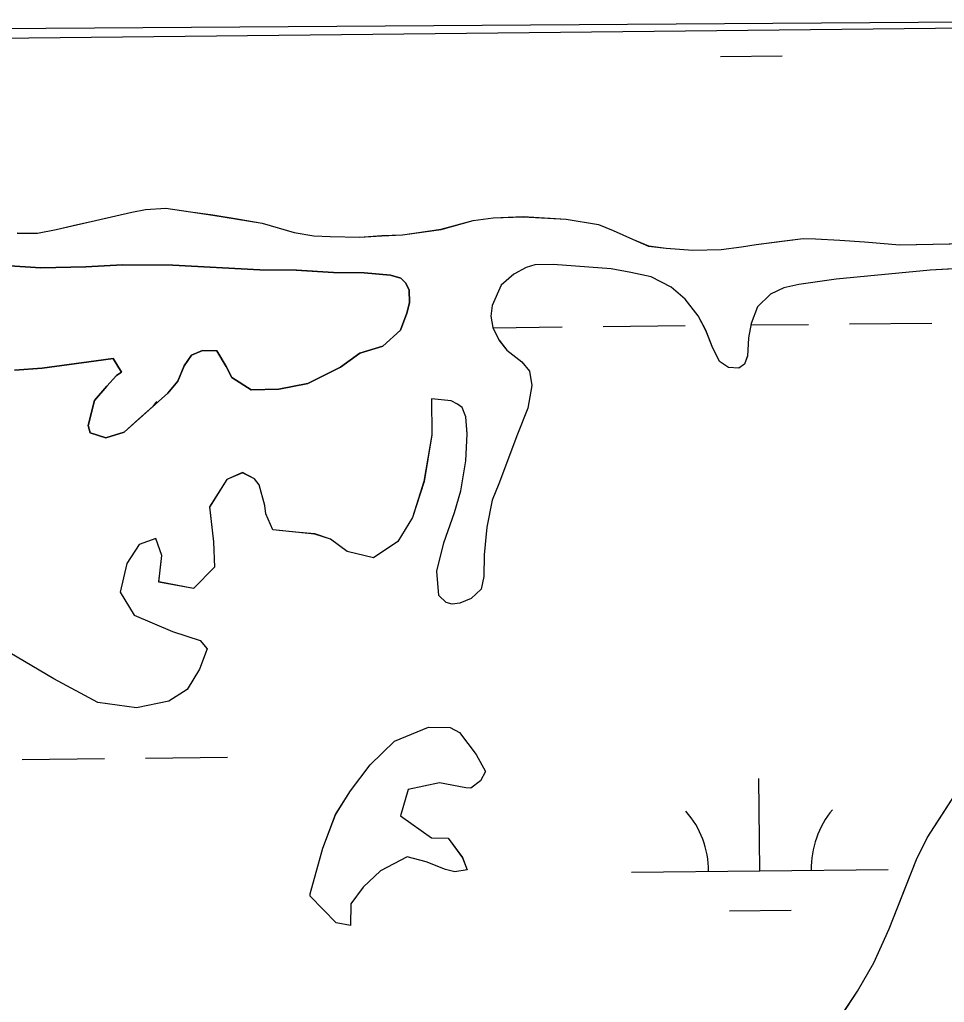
# Model space of a CAD drawing. Extents: x 3734862 to 3772949, y 391520 to 417239.
# Drawn here: x 3739648.5 to 3740008.6, y 413947.2 to 414329.9 of the extents above; entities that cross this region are included whole.
import ezdxf

# ---------------------------------------------------------------- set-up
doc = ezdxf.new("R2010")
doc.units = 0
doc.layers.add('V-TOPO-SHOR', color=7, linetype='Continuous')
doc.layers.add('V-WETL-SWMP', color=7, linetype='Continuous')

msp = doc.modelspace()

# ---------------------------------------------------------------- linework, layer by layer
at = {"layer": 'V-TOPO-SHOR'}
msp.add_line((3740058.3, 414329.12), (3739462.08, 414325.07), dxfattribs=at)
for points in [[(3739647.47, 414246.79), (3739655.43, 414246.76), (3739662.62, 414248.12), (3739671.01, 414250.04), (3739676.34, 414251.23), (3739692.12, 414254.91), (3739697.45, 414256), (3739705.42, 414256.46), (3739715.03, 414255.03), (3739723.75, 414253.8), (3739733.17, 414252.27), (3739742.97, 414250.64), (3739755.39, 414247), (3739763.04, 414245.69), (3739769.42, 414245.39), (3739780.92, 414245.21), (3739789.48, 414245.75), (3739797.54, 414246.11), (3739812.62, 414248.23), (3739825.13, 414251.64)], [(3739825.13, 414251.64), (3739832.94, 414252.75), (3739844.55, 414253.15), (3739861.26, 414252.19), (3739873.91, 414250.12), (3739879.58, 414247.76), (3739887.09, 414244.39), (3739893.34, 414241.74), (3739900.31, 414240.83), (3739910.63, 414240.08), (3739921.74, 414240.39), (3739929.63, 414241.44), (3739935.35, 414242.33), (3739944.31, 414243.46), (3739953.68, 414244.68), (3739958.39, 414244.51), (3739967.93, 414243.96), (3739977.46, 414243.31), (3739991.3, 414242.2), (3740036.06, 414243.04)], [(3739789.94, 414202.71), (3739796.82, 414208.98), (3739799.29, 414215.63), (3739800.34, 414219.54), (3739800.12, 414224.66), (3739798.79, 414227.43), (3739796.86, 414229.23), (3739792.84, 414230.38), (3739782.64, 414231.33), (3739770.75, 414231.43), (3739756.22, 414232.35), (3739742.06, 414232.48), (3739708.08, 414234.22), (3739688.52, 414234.34), (3739674.26, 414233.59), (3739656.66, 414233.19), (3739628.19, 414235.03)], [(3740018.75, 414233.17), (3740003.1, 414232.35), (3739966.46, 414228.81), (3739951.97, 414226.79), (3739946.04, 414225.41), (3739940.89, 414222.94), (3739935.79, 414218), (3739933.33, 414211.55), (3739932.35, 414205.96), (3739931.94, 414198.89), (3739930.81, 414195.76), (3739928.52, 414194.13), (3739924.49, 414194.39), (3739921.09, 414196.8), (3739918.14, 414202.65), (3739915.68, 414208.89), (3739912.72, 414214.54), (3739907.71, 414221.02), (3739902.19, 414225.73), (3739894.48, 414229.69), (3739886.44, 414231.4), (3739878.9, 414232.8), (3739856.21, 414234.54), (3739849.12, 414234.37), (3739845.76, 414233.34), (3739840.9, 414230.76), (3739836.01, 414226.52), (3739832.54, 414218.51), (3739831.98, 414214.39), (3739832.79, 414210.05), (3739835.27, 414204.99), (3739838.25, 414201.2), (3739843.98, 414196.59), (3739846.97, 414193), (3739847.96, 414187.38), (3739846.34, 414178.55), (3739842.34, 414168.49), (3739838.64, 414158.42), (3739835.14, 414149.13), (3739832.48, 414142.68), (3739830.44, 414132.19), (3739829.38, 414121.39), (3739829.24, 414113.04), (3739828.18, 414108.04), (3739824.29, 414104.46), (3739819.93, 414102.67), (3739816.97, 414102.22), (3739814.52, 414102.95), (3739811.72, 414105.65), (3739810.98, 414115.11), (3739813.72, 414126.17), (3739817.85, 414137.91), (3739820.35, 414146.33), (3739822.21, 414158.1), (3739822.77, 414168.51), (3739822.29, 414175.21), (3739820.78, 414178.87), (3739818.93, 414180.18), (3739816.49, 414181.4)], [(3739646.39, 414193.33), (3739657.18, 414194.1), (3739678.32, 414197.03), (3739684.89, 414197.86), (3739688.09, 414192.65), (3739686.19, 414191.28), (3739682.37, 414187.12), (3739677.6, 414181.58), (3739675.09, 414171.78), (3739675.98, 414168.95), (3739682.04, 414166.98), (3739689.11, 414169.21), (3739694.81, 414174.27), (3739701.47, 414180.25), (3739706.23, 414184.39), (3739710.05, 414189.02), (3739712.49, 414195.07), (3739715.37, 414199.24), (3739719.62, 414201.04), (3739725.24, 414200.95), (3739728.89, 414194.8), (3739731.16, 414190.55), (3739738.58, 414185.74), (3739749.36, 414186.03), (3739760.65, 414188.19), (3739773.4, 414194.54), (3739780.99, 414200.04), (3739789.94, 414202.71)], [(3739808.81, 414182.25), (3739809.05, 414168.19), (3739805.95, 414149.96), (3739801.5, 414135.98), (3739795.73, 414126.7), (3739786.25, 414120.29), (3739775.98, 414122.8), (3739769.5, 414127.6), (3739763.44, 414129.57), (3739757.36, 414130.14), (3739747.06, 414131.24), (3739744.35, 414137.38), (3739743.94, 414140.67), (3739741.73, 414148.67), (3739739.89, 414151.04), (3739735.24, 414153.46), (3739729.11, 414150.75), (3739722.37, 414140.08), (3739724.02, 414126.46), (3739724.33, 414116.62), (3739716.23, 414108.31), (3739702.68, 414110.88), (3739703.79, 414121.17), (3739701.56, 414127.77), (3739694.96, 414125.53), (3739690.15, 414118.11), (3739687.62, 414106.91), (3739693.1, 414097.92), (3739707.99, 414091.58), (3739718.71, 414088.12), (3739721.47, 414084.8), (3739718.53, 414076.88), (3739713.72, 414068.99)], [(3739816.49, 414181.4), (3739808.81, 414182.25)], [(3739713.72, 414068.99), (3739706.61, 414064.42), (3739693.92, 414061.82), (3739678.96, 414063.94), (3739661.77, 414073.12), (3739644.6, 414083.24)], [(3739777.35, 413977.05), (3739771.74, 413978.08), (3739761.61, 413988.55), (3739761.62, 413989.49), (3739766.6, 414007.22), (3739771.5, 414020.26), (3739777.27, 414029.53), (3739784.93, 414039.72), (3739794.46, 414048.93), (3739807.67, 414054.34), (3739816.1, 414054.2), (3739819.81, 414052.27), (3739826.24, 414043.73), (3739829.88, 414037.11), (3739827.94, 414033.39), (3739824.15, 414030.64), (3739822.27, 414030.67), (3739812, 414032.72), (3739799.77, 414030.1), (3739796.79, 414019.84), (3739808.83, 414011.21), (3739815.4, 414011.1), (3739820.89, 414003.52), (3739822.69, 413998.8), (3739817.99, 413997.94), (3739814.26, 413998.94), (3739806.81, 414001.87), (3739799.35, 414003.87), (3739788.95, 413998.42), (3739782.28, 413991.96), (3739777.49, 413985.48), (3739777.35, 413977.05)], [(3739882.8, 413760.78), (3739903.37, 413797.71), (3739913.11, 413816.44), (3739920.5, 413829.3), (3739926.52, 413842.48), (3739929.87, 413855.3), (3739933.01, 413866.46), (3739936.36, 413878.8), (3739938.96, 413887.91), (3739942.42, 413894.93), (3739953.12, 413917.57), (3739960.7, 413930.13), (3739967.56, 413940.64), (3739974.72, 413951.54), (3739981.19, 413962.55), (3739987.11, 413975.83), (3739993.37, 413991.66), (3739997.78, 414002.79), (3740001.95, 414011.18), (3740007.9, 414020.43), (3740013.96, 414029.87)]]:
    msp.add_lwpolyline(points, dxfattribs=at)
at = {"layer": 'V-WETL-SWMP'}
for p, q in [((3740334.91, 414329.88), (3739631.41, 414322.42)), ((3739921.42, 414315.5), (3739945.42, 414315.75)), ((3739697.45, 414255.99), (3739705.42, 414256.45)), ((3739705.42, 414256.45), (3739723.75, 414253.79)), ((3739662.62, 414248.11), (3739692.12, 414254.9)), ((3739692.12, 414254.9), (3739697.45, 414255.99)), ((3739723.75, 414253.79), (3739742.97, 414250.63)), ((3739825.12, 414251.63), (3739832.94, 414252.74)), ((3739832.94, 414252.74), (3739844.55, 414253.14)), ((3739844.55, 414253.14), (3739861.25, 414252.18)), ((3739742.97, 414250.63), (3739755.39, 414246.99)), ((3739812.61, 414248.21), (3739825.12, 414251.63)), ((3739861.25, 414252.18), (3739873.91, 414250.1)), ((3739873.91, 414250.1), (3739879.57, 414247.75)), ((3739647.46, 414246.78), (3739655.42, 414246.75)), ((3739655.42, 414246.75), (3739662.62, 414248.11)), ((3739755.39, 414246.99), (3739763.03, 414245.68)), ((3739763.03, 414245.68), (3739769.42, 414245.38)), ((3739769.42, 414245.38), (3739780.92, 414245.19)), ((3739780.92, 414245.19), (3739789.48, 414245.74)), ((3739789.48, 414245.74), (3739797.54, 414246.1)), ((3739797.54, 414246.1), (3739812.61, 414248.21)), ((3739879.57, 414247.75), (3739887.09, 414244.38)), ((3739935.34, 414242.32), (3739953.68, 414244.67)), ((3739953.68, 414244.67), (3739958.39, 414244.5)), ((3739887.09, 414244.38), (3739893.34, 414241.72)), ((3739893.34, 414241.72), (3739900.31, 414240.82)), ((3739900.31, 414240.82), (3739910.62, 414240.06)), ((3739921.74, 414240.37), (3739929.63, 414241.43)), ((3739929.63, 414241.43), (3739935.34, 414242.32)), ((3739958.39, 414244.5), (3739967.92, 414243.95)), ((3739967.92, 414243.95), (3739977.45, 414243.3)), ((3739977.45, 414243.3), (3739991.3, 414242.19)), ((3739991.3, 414242.19), (3740036.06, 414243.03)), ((3739910.62, 414240.06), (3739921.74, 414240.37)), ((3739845.76, 414233.33), (3739840.9, 414230.75)), ((3739849.12, 414234.36), (3739845.76, 414233.33)), ((3739856.2, 414234.53), (3739849.12, 414234.36)), ((3739878.89, 414232.79), (3739856.2, 414234.53)), ((3740030.75, 414233.75), (3740003.1, 414232.33)), ((3739840.9, 414230.75), (3739836.01, 414226.51)), ((3739886.44, 414231.39), (3739878.89, 414232.79)), ((3739894.48, 414229.68), (3739886.44, 414231.39)), ((3739902.18, 414225.72), (3739894.48, 414229.68)), ((3740003.1, 414232.33), (3739966.45, 414228.8)), ((3739836.01, 414226.51), (3739832.54, 414218.5)), ((3739907.71, 414221.01), (3739902.18, 414225.72)), ((3739951.96, 414226.78), (3739946.04, 414225.4)), ((3739966.45, 414228.8), (3739951.96, 414226.78)), ((3739940.89, 414222.92), (3739935.79, 414217.99)), ((3739946.04, 414225.4), (3739940.89, 414222.92)), ((3739832.54, 414218.5), (3739831.98, 414214.38)), ((3739912.72, 414214.53), (3739907.71, 414221.01)), ((3739935.79, 414217.99), (3739933.32, 414211.54)), ((3739831.98, 414214.38), (3739832.79, 414210.04)), ((3739915.68, 414208.88), (3739912.72, 414214.53)), ((3739875.69, 414210.37), (3739907.69, 414210.71)), ((3739933.32, 414211.54), (3739932.35, 414205.95)), ((3739933.23, 414210.98), (3739955.68, 414211.21)), ((3739971.68, 414211.38), (3740003.68, 414211.72)), ((3739832.79, 414210.04), (3739835.27, 414204.98)), ((3739832.85, 414209.92), (3739859.69, 414210.2)), ((3739918.13, 414202.64), (3739915.68, 414208.88)), ((3739835.27, 414204.98), (3739838.25, 414201.19)), ((3739921.09, 414196.79), (3739918.13, 414202.64)), ((3739932.35, 414205.95), (3739931.94, 414198.88)), ((3739838.25, 414201.19), (3739843.98, 414196.58)), ((3739931.94, 414198.88), (3739930.81, 414195.75)), ((3739843.98, 414196.58), (3739846.97, 414192.99)), ((3739924.49, 414194.38), (3739921.09, 414196.79)), ((3739930.81, 414195.75), (3739928.52, 414194.12)), ((3739846.97, 414192.99), (3739847.96, 414187.37)), ((3739928.52, 414194.12), (3739924.49, 414194.38)), ((3739847.96, 414187.37), (3739846.34, 414178.54)), ((3739816.49, 414181.39), (3739808.81, 414182.24)), ((3739808.81, 414182.24), (3739809.05, 414168.18)), ((3739818.93, 414180.17), (3739816.49, 414181.39)), ((3739820.78, 414178.86), (3739818.93, 414180.17)), ((3739822.29, 414175.2), (3739820.78, 414178.86)), ((3739846.34, 414178.54), (3739842.34, 414168.48)), ((3739822.77, 414168.5), (3739822.29, 414175.2)), ((3739809.05, 414168.18), (3739805.94, 414149.96)), ((3739822.21, 414158.09), (3739822.77, 414168.5)), ((3739842.34, 414168.48), (3739835.14, 414149.12)), ((3739820.34, 414146.32), (3739822.21, 414158.09)), ((3739735.24, 414153.45), (3739729.11, 414150.74)), ((3739739.89, 414151.03), (3739735.24, 414153.45)), ((3739729.11, 414150.74), (3739722.37, 414140.07)), ((3739741.72, 414148.66), (3739739.89, 414151.03)), ((3739805.94, 414149.96), (3739801.5, 414135.97)), ((3739835.14, 414149.12), (3739832.48, 414142.68)), ((3739743.94, 414140.66), (3739741.72, 414148.66)), ((3739817.85, 414137.9), (3739820.34, 414146.32)), ((3739832.48, 414142.68), (3739830.44, 414132.19)), ((3739722.37, 414140.07), (3739724.02, 414126.46)), ((3739744.35, 414137.37), (3739743.94, 414140.66)), ((3739813.72, 414126.17), (3739817.85, 414137.9)), ((3739747.06, 414131.24), (3739744.35, 414137.37)), ((3739801.5, 414135.97), (3739795.72, 414126.69)), ((3739763.44, 414129.56), (3739747.06, 414131.24)), ((3739830.44, 414132.19), (3739829.38, 414121.39)), ((3739701.55, 414127.76), (3739694.96, 414125.53)), ((3739703.79, 414121.17), (3739701.55, 414127.76)), ((3739724.02, 414126.46), (3739724.33, 414116.61)), ((3739769.5, 414127.59), (3739763.44, 414129.56)), ((3739775.98, 414122.8), (3739769.5, 414127.59)), ((3739795.72, 414126.69), (3739786.25, 414120.29)), ((3739810.98, 414115.1), (3739813.72, 414126.17)), ((3739694.96, 414125.53), (3739690.15, 414118.11)), ((3739786.25, 414120.29), (3739775.98, 414122.8)), ((3739702.68, 414110.87), (3739703.79, 414121.17)), ((3739829.38, 414121.39), (3739829.24, 414113.03)), ((3739690.15, 414118.11), (3739687.62, 414106.9)), ((3739724.33, 414116.61), (3739716.23, 414108.31)), ((3739811.71, 414105.65), (3739810.98, 414115.1)), ((3739716.23, 414108.31), (3739702.68, 414110.87)), ((3739829.24, 414113.03), (3739828.18, 414108.03)), ((3739687.62, 414106.9), (3739693.1, 414097.91)), ((3739828.18, 414108.03), (3739824.28, 414104.46)), ((3739814.52, 414102.95), (3739811.71, 414105.65)), ((3739824.28, 414104.46), (3739819.93, 414102.66)), ((3739816.97, 414102.22), (3739814.52, 414102.95)), ((3739819.93, 414102.66), (3739816.97, 414102.22)), ((3739693.1, 414097.91), (3739707.99, 414091.58)), ((3739707.99, 414091.58), (3739718.71, 414088.12)), ((3739718.71, 414088.12), (3739721.47, 414084.8)), ((3739721.47, 414084.8), (3739718.53, 414076.88)), ((3739661.77, 414073.12), (3739644.59, 414083.24)), ((3739718.53, 414076.88), (3739713.71, 414068.99)), ((3739678.96, 414063.93), (3739661.77, 414073.12)), ((3739713.71, 414068.99), (3739706.61, 414064.42)), ((3739693.92, 414061.82), (3739678.96, 414063.93)), ((3739706.61, 414064.42), (3739693.92, 414061.82)), ((3739794.46, 414048.93), (3739807.66, 414054.34)), ((3739807.66, 414054.34), (3739816.1, 414054.2)), ((3739816.1, 414054.2), (3739819.81, 414052.26)), ((3739819.81, 414052.26), (3739826.24, 414043.72)), ((3739784.93, 414039.71), (3739794.46, 414048.93)), ((3739649.46, 414041.8), (3739681.46, 414042.14)), ((3739697.45, 414042.31), (3739729.45, 414042.64)), ((3739826.24, 414043.72), (3739829.88, 414037.11)), ((3739777.27, 414029.53), (3739784.93, 414039.71)), ((3739829.88, 414037.11), (3739827.94, 414033.39)), ((3739936.78, 413998.4), (3739936.4, 414034.4)), ((3739812, 414032.71), (3739799.77, 414030.1)), ((3739822.27, 414030.67), (3739812, 414032.71)), ((3739824.15, 414030.64), (3739822.27, 414030.67)), ((3739827.94, 414033.39), (3739824.15, 414030.64)), ((3739771.49, 414020.25), (3739777.27, 414029.53)), ((3739799.77, 414030.1), (3739796.79, 414019.84)), ((3740001.95, 414011.18), (3740013.95, 414029.87)), ((3739766.6, 414007.21), (3739771.49, 414020.25)), ((3739796.79, 414019.84), (3739808.83, 414011.21)), ((3739808.83, 414011.21), (3739815.39, 414011.1)), ((3739815.39, 414011.1), (3739820.89, 414003.51)), ((3739997.78, 414002.79), (3740001.95, 414011.18)), ((3739761.62, 413989.49), (3739766.6, 414007.21)), ((3739799.34, 414003.87), (3739788.94, 413998.41)), ((3739806.81, 414001.87), (3739799.34, 414003.87)), ((3739814.26, 413998.94), (3739806.81, 414001.87)), ((3739820.89, 414003.51), (3739822.69, 413998.8)), ((3739987.11, 413975.82), (3739997.78, 414002.79)), ((3739788.94, 413998.41), (3739782.28, 413991.96)), ((3739817.99, 413997.94), (3739814.26, 413998.94)), ((3739822.69, 413998.8), (3739817.99, 413997.94)), ((3739886.78, 413997.87), (3739986.77, 413998.93)), ((3739761.61, 413988.55), (3739761.62, 413989.49)), ((3739771.74, 413978.07), (3739761.61, 413988.55)), ((3739782.28, 413991.96), (3739777.49, 413985.48)), ((3739777.49, 413985.48), (3739777.35, 413977.05)), ((3739924.94, 413982.84), (3739948.94, 413983.1)), ((3739777.35, 413977.05), (3739771.74, 413978.07)), ((3739981.19, 413962.55), (3739987.11, 413975.82)), ((3739974.72, 413951.54), (3739981.19, 413962.55)), ((3739960.7, 413930.13), (3739974.72, 413951.54))]:
    msp.add_line(p, q, dxfattribs=at)
msp.add_lwpolyline([(3739628.19, 414235.03), (3739656.66, 414233.19), (3739674.26, 414233.59), (3739688.52, 414234.34), (3739708.08, 414234.22), (3739742.06, 414232.48), (3739756.21, 414232.35), (3739770.75, 414231.43), (3739782.64, 414231.33), (3739792.85, 414230.38), (3739796.86, 414229.23), (3739798.79, 414227.43), (3739800.12, 414224.66), (3739800.33, 414219.54), (3739799.29, 414215.63), (3739796.82, 414208.98), (3739789.94, 414202.71), (3739780.99, 414200.04), (3739773.4, 414194.54), (3739760.65, 414188.19), (3739749.36, 414186.03), (3739738.58, 414185.74), (3739731.16, 414190.54), (3739728.89, 414194.8), (3739725.24, 414200.95), (3739719.62, 414201.04), (3739715.37, 414199.24), (3739712.49, 414195.07), (3739710.05, 414189.02), (3739706.23, 414184.39), (3739689.11, 414169.21), (3739682.04, 414166.98), (3739675.98, 414168.95), (3739675.09, 414171.78), (3739677.6, 414181.58), (3739682.37, 414187.12), (3739686.19, 414191.28), (3739688.09, 414192.65), (3739684.89, 414197.86), (3739678.32, 414197.03), (3739657.18, 414194.1), (3739646.39, 414193.33)], dxfattribs=at)
for centre, start, end in [((3739728.8, 414158.45), 139.8334, 144.2177), ((3739881.53, 413998.29), 359.8334, 41.377), ((3739992.01, 413999.46), 139.8333, 181.377)]:
    msp.add_arc(centre, 35.25, start, end, dxfattribs=at)

doc.saveas('drawing.dxf')
